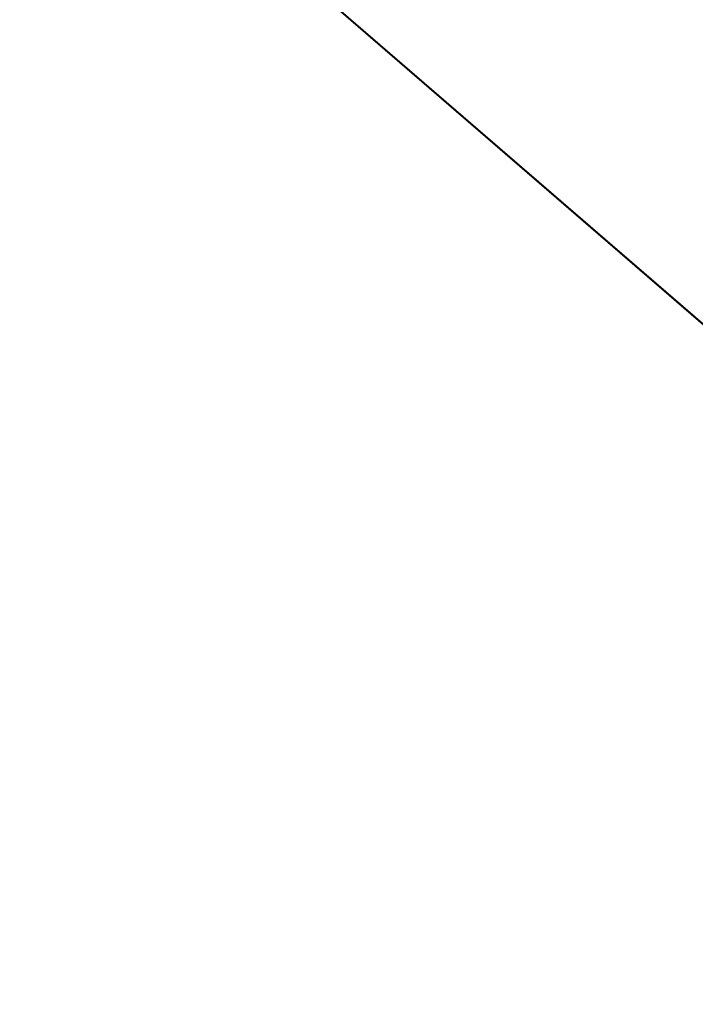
# Model space of a CAD drawing. Header units: millimetres. Extents: x -430348 to -225823, y -86243 to 5084.
# Tile 308 of 656: x -426275 to -424762, y -20242 to -18038. Entities that reach past the tile are written whole.
import ezdxf

# ---------------------------------------------------------------- set-up
doc = ezdxf.new("R2010")
doc.units = ezdxf.units.MM
doc.layers.add('A-ROOF', color=132, linetype='Continuous', lineweight=9)

msp = doc.modelspace()

# ---------------------------------------------------------------- meshes
at = {"layer": 'A-ROOF'}
mesh = msp.add_polyface(dxfattribs=at)
corners = [(-420692.5, -15439.4, 63260.6), (-427787.6, -16092.6, 63260.6), (-423931.8, -19422.2, 65735.4)]
mesh.append_faces([[corners[k] for k in face] for face in [(0, 1, 2)]])
mesh = msp.add_polyface(dxfattribs=at)
corners = [(-420693.9, -15439.5, 63140), (-423931.6, -19420.3, 65613.6), (-427785.6, -16092.4, 63140)]
mesh.append_faces([[corners[k] for k in face] for face in [(1, 2, 0)]])
mesh = msp.add_polyface(dxfattribs=at)
corners = [(-427246.1, -21975, 63260.6), (-424509.3, -21759.1, 65182.7), (-424210.2, -21735.5, 65392.8), (-423727.5, -21697.4, 65731.8), (-423931.8, -19422.2, 65735.4), (-427787.6, -16092.6, 63260.6)]
mesh.append_faces([[corners[k] for k in face] for face in [(2, 3, 4, 1)]], dxfattribs={"vtx2": -1})
mesh.append_faces([[corners[k] for k in face] for face in [(4, 5, 0, 1)]], dxfattribs={"vtx3": -1})
mesh = msp.add_polyface(dxfattribs=at)
corners = [(-427244, -21974.8, 63140), (-427785.6, -16092.4, 63140), (-423931.6, -19420.3, 65613.6), (-423727.2, -21697.4, 65610), (-424210.2, -21735.5, 65270.7), (-424509.3, -21759.1, 65060.7)]
mesh.append_faces([[corners[k] for k in face] for face in [(0, 1, 2, 5)]], dxfattribs={"vtx2": -1})
mesh.append_faces([[corners[k] for k in face] for face in [(2, 3, 4, 5)]], dxfattribs={"vtx3": -1})

doc.saveas('drawing.dxf')
